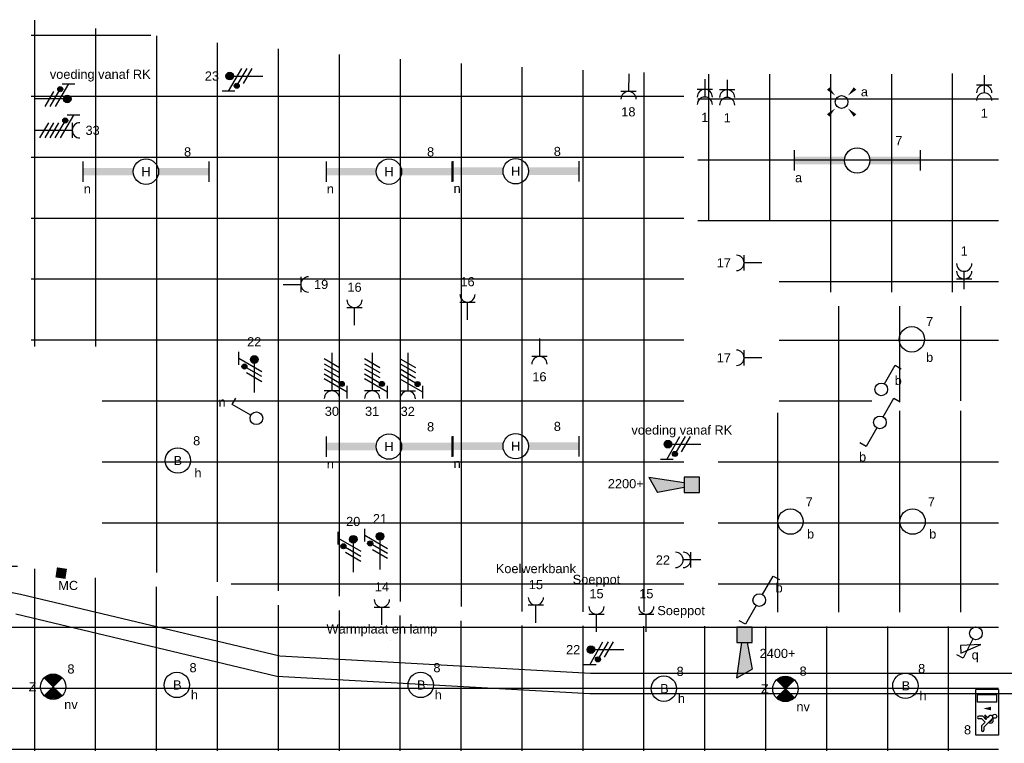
# Model space of a CAD drawing. Extents: x -156717 to 425753, y -51191 to 363295.
# Tile 451 of 502: x 298085 to 307780, y 114721 to 121844. Entities that reach past the tile are written whole.
import ezdxf
from ezdxf.enums import TextEntityAlignment as Align

# ---------------------------------------------------------------- set-up
doc = ezdxf.new("R2010")
doc.units = 0
doc.header["$LTSCALE"] = 50
doc.linetypes.add('AUSGEZOGEN', pattern=[0])
doc.linetypes.add('E_GOOT2', pattern=[2000, 1000, 1000])
doc.layers.get('0').update_dxf_attribs({"linetype": 'CONTINUOUS'})
for name, color, linetype in [('45 Plafond 2D arcering', 7, 'CONTINUOUS'), ('EL6131--_KG', 2, 'CONTINUOUS'), ('EL6221--', 3, 'CONTINUOUS'), ('EL6222--', 3, 'CONTINUOUS'), ('EL6311--', 3, 'CONTINUOUS'), ('EL6350--', 3, 'CONTINUOUS'), ('EL6511--', 3, 'CONTINUOUS'), ('EL6521--', 3, 'CONTINUOUS'), ('EL6522--', 3, 'CONTINUOUS'), ('EM6131--', 1, 'CONTINUOUS')]:
    doc.layers.add(name, color=color, linetype=linetype)
doc.styles.add('BURO-018', font='ARIAL.TTF', dxfattribs={"height": 63})

# ---------------------------------------------------------------- blocks, each defined once
blk = doc.blocks.new('1115B61240')
at = {"color": 0}
for p, q in [((-12.4, 2), (-12.4, -2)), ((12.4, 2), (12.4, -2))]:
    blk.add_line(p, q, dxfattribs=at)
at = {"color": 0, "linetype": 'Continuous'}
blk.add_circle((0, 0), 2.5, dxfattribs=at)
at = {"color": 0}
for points in [[(-2.5, 0.75), (-12.4, 0.75), (-2.5, -0.75), (-12.4, -0.75)], [(2.5, 0.75), (12.4, 0.75), (2.5, -0.75), (12.4, -0.75)]]:
    blk.add_solid(points, dxfattribs=at)
at = {"color": 0, "linetype": 'Continuous', "style": 'BURO-018'}
for tag, p in [('E_GKAST', (0, 8)), ('E_GROEP', (0, 5)), ('E_SGROEP', (4.5, 5)), ('E_ARMCODE', (0, 0)), ('E_SLET', (4.5, -3))]:
    blk.add_attdef(tag, text='', height=1.8, dxfattribs=at).set_placement(p, align=Align.MIDDLE)
blk = doc.blocks.new('1115B3')
at = {"color": 0, "linetype": 'Continuous'}
blk.add_circle((0, 3.5), 2.5, dxfattribs=at)
at = {"color": 0, "linetype": 'Continuous', "style": 'BURO-018'}
for tag, p in [('E_GKAST', (0, 11.5)), ('E_GROEP', (0, 8.5)), ('E_SGROEP', (4.5, 8.5)), ('E_ARMCODE', (0, 3.5)), ('E_SLET', (4.5, 2.5))]:
    blk.add_attdef(tag, text='', height=1.8, dxfattribs=at).set_placement(p, align=Align.MIDDLE)
blk = doc.blocks.new('1115C2J')
at = {"color": 0, "linetype": 'Continuous'}
for p, q in [((-4.5, 5.5), (4.5, 5.5)), ((-4.5, 1), (-4.5, 5.5)), ((-2.68, 4.35), (-3.52, 4.35)), ((-1.94, 3.61), (-2.68, 4.35)), ((-1.24, 4.31), (-1.94, 3.61)), ((-1.37, 3.5), (-0.76, 4.11)), ((-1.24, 4.31), (-1.24, 4.91)), ((-0.76, 4.11), (-0.76, 4.91)), ((2, 5.15), (3.5, 5.15)), ((2, 1.35), (2, 5.15)), ((3.5, 5.15), (3.5, 1.35)), ((4.5, 1), (4.5, 5.5)), ((-2.88, 3.87), (-3.52, 3.87)), ((-1.27, 2.26), (-2.88, 3.87)), ((-1.94, 2.93), (-2.04, 2.83)), ((-2.04, 2.83), (-2.04, 2.34)), ((-0.99, 2.14), (-1.84, 2.14)), ((-1.71, 2.7), (-1.72, 2.7)), ((-1.72, 2.7), (-1.72, 2.46)), ((-1.47, 2.46), (-1.72, 2.46)), ((-1.23, 3.35), (-1.37, 3.5)), ((-0.87, 3.71), (-1.23, 3.35)), ((-0.65, 3.49), (-1.01, 3.13)), ((-0.71, 2.83), (-1.01, 3.13)), ((4.5, 1), (-4.5, 1)), ((2, 1.35), (3.5, 1.35))]:
    blk.add_line(p, q, dxfattribs=at)
blk.add_lwpolyline([(0.75, 4, 0, 0.7, 0), (0.75, 2.5, 0.7, 0.7, 0)], format="xyseb", dxfattribs=at)
blk.add_circle((-0.76, 1.75), 0.4, dxfattribs=at)
for centre, radius, start, end in [((-3.52, 4.11), 0.24, 90, 270), ((-1, 4.91), 0.24, 0, 180), ((-1.84, 2.34), 0.2, 180, 270), ((-0.99, 2.54), 0.4, 225, 45), ((-0.76, 3.6), 0.16, 315, 135)]:
    blk.add_arc(centre, radius, start, end, dxfattribs=at)
at = {"color": 0, "linetype": 'Continuous', "style": 'BURO-018'}
for tag, p in [('E_GKAST', (0, 15.17)), ('E_GROEP', (0, 12.17)), ('E_SGROEP', (4.5, 12.17)), ('E_ARMCODE', (0, 8))]:
    blk.add_attdef(tag, text='', height=1.8, dxfattribs=at).set_placement(p, align=Align.MIDDLE)
blk = doc.blocks.new('E00028')
at = {"color": 0, "linetype": 'Continuous'}
for p, q in [((1.5, 11), (-1.5, 9.27)), ((1.5, 11), (0.5, 4)), ((-0.5, 4), (-1.5, 9.27)), ((-1.5, 4), (-1.5, 1)), ((1.5, 4), (-1.5, 4)), ((1.5, 1), (1.5, 4)), ((-1.5, 1), (1.5, 1))]:
    blk.add_line(p, q, dxfattribs=at)
for points in [[(-1.5, 9.27), (1.5, 11), (-0.5, 4), (0.5, 4)], [(-1.5, 4), (1.5, 4), (-1.5, 1), (1.5, 1)]]:
    blk.add_solid(points, dxfattribs=at)
at = {"color": 0, "linetype": 'Continuous', "style": 'BURO-018'}
blk.add_attdef('E_TEXT1', text='', height=1.8, dxfattribs=at).set_placement((0, 13.5), align=Align.MIDDLE)
at = {"color": 0, "linetype": 'Continuous', "style": 'BURO-018', "flags": 1}
blk.add_attdef('E_MATCODE', (0, 0), '', height=1.8, dxfattribs=at)
blk = doc.blocks.new('E00046')
at = {"color": 0, "linetype": 'Continuous'}
blk.add_solid([(-1, 1), (1, 1), (-1, 3), (1, 3)], dxfattribs=at)
at = {"color": 0, "linetype": 'Continuous', "style": 'BURO-018'}
blk.add_attdef('E_TEXT1', text='', height=1.8, dxfattribs=at).set_placement((0, 5.5), align=Align.MIDDLE)
at = {"color": 0, "linetype": 'Continuous', "style": 'BURO-018', "flags": 1}
blk.add_attdef('E_MATCODE', text='', height=1.8, dxfattribs=at).set_placement((0, 0), align=Align.MIDDLE)
blk = doc.blocks.new('E00078')
at = {"color": 0, "linetype": 'Continuous'}
for p, q in [((-3, 6.48), (-3, 8.98)), ((-3, 7.73), (1.5, 5.13)), ((1.5, 4.13), (-1.5, 5.87)), ((0, 7.5), (0, 1)), ((1.5, 3.13), (-1.5, 4.87))]:
    blk.add_line(p, q, dxfattribs=at)
at = {"color": 0, "const_width": 0.75}
blk.add_lwpolyline([(-0.38, 7.5, 1), (0.38, 7.5, 1)], format="xyb", close=True, dxfattribs=at)
at = {"color": 0, "linetype": 'Continuous', "const_width": 0.5}
blk.add_lwpolyline([(-2.18, 6.12, 1), (-1.68, 6.12, 1)], format="xyb", close=True, dxfattribs=at)
at = {"color": 0, "linetype": 'Continuous'}
for centre, radius in [((0, 7.5), 0.75), ((-1.93, 6.12), 0.5)]:
    blk.add_circle(centre, radius, dxfattribs=at)
at = {"color": 0, "linetype": 'Continuous', "style": 'BURO-018'}
for tag, p in [('E_GKAST', (0, 14)), ('E_GROEP', (0, 11)), ('E_SGROEP', (4.5, 11))]:
    blk.add_attdef(tag, text='', height=1.8, dxfattribs=at).set_placement(p, align=Align.MIDDLE)
at = {"color": 0, "linetype": 'Continuous', "style": 'BURO-018', "flags": 1}
for tag, p in [('E_VERMCODE', (13, 11)), ('E_MATCODE', (0, 0))]:
    blk.add_attdef(tag, text='', height=1.8, dxfattribs=at).set_placement(p, align=Align.MIDDLE)
blk = doc.blocks.new('111304')
at = {"color": 0, "linetype": 'Continuous'}
for p, q in [((-1.5, 4.5), (1.5, 4.5)), ((0, 1), (0, 4.5))]:
    blk.add_line(p, q, dxfattribs=at)
blk.add_arc((0, 6), 1.5, 180, 0, dxfattribs=at)
at = {"color": 0, "linetype": 'Continuous', "style": 'BURO-018'}
for tag, p in [('E_GKAST', (0, 11.5)), ('E_GROEP', (0, 8.5)), ('E_SGROEP', (4.5, 8.5))]:
    blk.add_attdef(tag, text='', height=1.8, dxfattribs=at).set_placement(p, align=Align.MIDDLE)
at = {"color": 0, "linetype": 'Continuous', "style": 'BURO-018', "flags": 1}
for tag, p in [('E_VERMCODE', (13, 8.5)), ('E_MATCODE', (0, 0))]:
    blk.add_attdef(tag, text='', height=1.8, dxfattribs=at).set_placement(p, align=Align.MIDDLE)
blk = doc.blocks.new('111304D')
at = {"color": 0, "linetype": 'Continuous'}
for p, q in [((-3, 9.98), (-3, 7.48)), ((-3, 8.73), (1.5, 6.13)), ((-1.5, 8.5), (1.5, 8.5)), ((0, 1), (0, 8.5)), ((1.5, 5.13), (-1.5, 6.87)), ((1.5, 4.13), (-1.5, 5.87)), ((1.5, 3.13), (-1.5, 4.87)), ((1.5, 2.13), (-1.5, 3.87))]:
    blk.add_line(p, q, dxfattribs=at)
at = {"color": 0, "linetype": 'Continuous', "const_width": 0.5}
blk.add_lwpolyline([(-1.68, 7.12, 1), (-2.18, 7.12, 1)], format="xyb", close=True, dxfattribs=at)
at = {"color": 0, "linetype": 'Continuous'}
blk.add_circle((-1.93, 7.12), 0.5, dxfattribs=at)
blk.add_arc((0, 10), 1.5, 180, 0, dxfattribs=at)
at = {"color": 0, "linetype": 'Continuous', "style": 'BURO-018'}
for tag, p in [('E_GKAST', (0, 15.5)), ('E_GROEP', (0, 12.5)), ('E_SGROEP', (4.5, 12.5))]:
    blk.add_attdef(tag, text='', height=1.8, dxfattribs=at).set_placement(p, align=Align.MIDDLE)
at = {"color": 0, "linetype": 'Continuous', "style": 'BURO-018', "flags": 1}
for tag, p in [('E_VERMCODE', (13, 12.5)), ('E_MATCODE', (0, 0))]:
    blk.add_attdef(tag, text='', height=1.8, dxfattribs=at).set_placement(p, align=Align.MIDDLE)
blk = doc.blocks.new('111304A')
at = {"color": 0, "linetype": 'Continuous'}
for p, q in [((0, 1), (0, 4.5)), ((-1.5, 3), (1.5, 3))]:
    blk.add_line(p, q, dxfattribs=at)
for centre in [(0, 6), (0, 4.5)]:
    blk.add_arc(centre, 1.5, 180, 0, dxfattribs=at)
at = {"color": 0, "linetype": 'Continuous', "style": 'BURO-018'}
for tag, p in [('E_GKAST', (0, 11.5)), ('E_GROEP', (0, 8.5)), ('E_SGROEP', (4.5, 8.5))]:
    blk.add_attdef(tag, text='', height=1.8, dxfattribs=at).set_placement(p, align=Align.MIDDLE)
at = {"color": 0, "linetype": 'Continuous', "style": 'BURO-018', "flags": 1}
for tag, p in [('E_VERMCODE', (13, 8.5)), ('E_MATCODE', (0, 0))]:
    blk.add_attdef(tag, text='', height=1.8, dxfattribs=at).set_placement(p, align=Align.MIDDLE)
blk = doc.blocks.new('E00411')
at = {"color": 0, "linetype": 'Continuous'}
blk.add_circle((0, 0), 1.25, dxfattribs=at)
for points in [[(-2.89, 2.4), (-2.4, 2.89), (-1.24, 1.24)], [(2.4, 2.89), (2.89, 2.4), (1.24, 1.24)], [(-2.4, -2.89), (-2.89, -2.4), (-1.24, -1.24)], [(2.89, -2.4), (2.4, -2.89), (1.24, -1.24)]]:
    blk.add_solid(points, dxfattribs=at)
at = {"color": 0, "linetype": 'Continuous', "style": 'BURO-018'}
for tag, p in [('E_SLET1', (0, 4.64)), ('E_GROEP', (0, 0)), ('E_GKAST', (0, 0))]:
    blk.add_attdef(tag, text='', height=1.8, dxfattribs=at).set_placement(p, align=Align.MIDDLE)
at = {"color": 0, "linetype": 'Continuous', "style": 'BURO-018', "flags": 1}
for tag in ['E_MATCODE', 'E_SGROEP']:
    blk.add_attdef(tag, text='', height=1.8, dxfattribs=at).set_placement((0, 0), align=Align.MIDDLE)
blk = doc.blocks.new('E00018')
at = {"color": 0, "linetype": 'Continuous'}
for p, q in [((-1.77, -1.77), (1.77, 1.77)), ((1.77, -1.77), (-1.77, 1.77))]:
    blk.add_line(p, q, dxfattribs=at)
at = {"color": 0, "linetype": 'Continuous', "const_width": 2.5}
for points in [[(-0.88, 0.88, -0.198912), (0, 1.25, -0.198912), (0.88, 0.88, -1)], [(-0.88, -0.88, 0.198912), (0, -1.25, 0.198912), (0.88, -0.88, 1)]]:
    blk.add_lwpolyline(points, format="xyb", dxfattribs=at)
blk = doc.blocks.new('1115B3A-NO1')
at = {"color": 0, "linetype": 'Continuous'}
blk.add_circle((0, 0), 2.5, dxfattribs=at)
at = {"color": 0, "zscale": 50}
blk.add_blockref('E00018', (0, 0), dxfattribs=at)
at = {"color": 0, "linetype": 'Continuous', "style": 'BURO-018'}
for tag, p in [('E_GKAST', (0, 8)), ('E_GROEP', (0, 5)), ('E_SGROEP', (4.5, 5)), ('E_ARMCODE', (0, 0)), ('E_SLET', (4.5, -1))]:
    blk.add_attdef(tag, text='', height=1.8, dxfattribs=at).set_placement(p, align=Align.MIDDLE)
blk = doc.blocks.new('1114A1')
at = {"color": 0, "linetype": 'Continuous'}
for p, q in [((0.62, 3.33), (2.74, 7)), ((2.74, 7), (3.95, 6.3))]:
    blk.add_line(p, q, dxfattribs=at)
blk.add_circle((0, 2.25), 1.25, dxfattribs=at)
at = {"color": 0, "linetype": 'Continuous', "style": 'BURO-018'}
for tag, p in [('E_SLET1', (3.36, 9)), ('E_GROEP', (0, 0)), ('E_GKAST', (0, 0))]:
    blk.add_attdef(tag, text='', height=1.8, dxfattribs=at).set_placement(p, align=Align.MIDDLE)
at = {"color": 0, "linetype": 'Continuous', "style": 'BURO-018', "flags": 1}
for tag in ['E_MATCODE', 'E_SGROEP']:
    blk.add_attdef(tag, text='', height=1.8, dxfattribs=at).set_placement((0, 0), align=Align.MIDDLE)
blk = doc.blocks.new('111406')
at = {"color": 0, "linetype": 'Continuous'}
for p, q in [((0.62, 3.33), (2.74, 7)), ((2.74, 7), (3.95, 6.3)), ((-0.62, 1.17), (-2.74, -2.5)), ((-2.74, -2.5), (-3.95, -1.8))]:
    blk.add_line(p, q, dxfattribs=at)
blk.add_circle((0, 2.25), 1.25, dxfattribs=at)
at = {"color": 0, "linetype": 'Continuous', "style": 'BURO-018'}
for tag, p in [('E_SLET1', (3.42, 9)), ('E_GROEP', (0, 0)), ('E_GKAST', (0, 0))]:
    blk.add_attdef(tag, text='', height=1.8, dxfattribs=at).set_placement(p, align=Align.MIDDLE)
at = {"color": 0, "linetype": 'Continuous', "style": 'BURO-018', "flags": 1}
for tag in ['E_MATCODE', 'E_SGROEP']:
    blk.add_attdef(tag, text='', height=1.8, dxfattribs=at).set_placement((0, 0), align=Align.MIDDLE)
blk = doc.blocks.new('111408')
at = {"color": 0, "linetype": 'Continuous'}
for p, q in [((3.15, 6), (-0.85, 4.5)), ((3.15, 4.5), (3.15, 6)), ((-0.85, 4.5), (3.15, 4.5))]:
    blk.add_line(p, q, dxfattribs=at)
blk = doc.blocks.new('1114A1-TH1')
at = {"color": 0, "linetype": 'Continuous'}
for p, q in [((0.62, 3.33), (2.74, 7)), ((2.74, 7), (3.95, 6.3))]:
    blk.add_line(p, q, dxfattribs=at)
blk.add_circle((0, 2.25), 1.25, dxfattribs=at)
at = {"color": 0, "zscale": 50}
blk.add_blockref('111408', (0, 0), dxfattribs=at)
at = {"color": 0, "linetype": 'Continuous', "style": 'BURO-018'}
for tag, p in [('E_SLET1', (3.36, 9)), ('E_GROEP', (0, 0)), ('E_GKAST', (0, 0))]:
    blk.add_attdef(tag, text='', height=1.8, dxfattribs=at).set_placement(p, align=Align.MIDDLE)
at = {"color": 0, "linetype": 'Continuous', "style": 'BURO-018', "flags": 1}
for tag in ['E_MATCODE', 'E_SGROEP']:
    blk.add_attdef(tag, text='', height=1.8, dxfattribs=at).set_placement((0, 0), align=Align.MIDDLE)
blk = doc.blocks.new('ntysd')
at = {"layer": '45 Plafond 2D arcering', "linetype": 'Continuous'}
h = blk.add_hatch(dxfattribs=at)
h.set_pattern_fill('RASTER_600_0002', color=256, style=0, pattern_type=2)
h.set_pattern_definition([(0, (-139766.4, 79091.14), (0, 600), []), (90, (-139766.4, 79091.14), (-600, 0), [])])
h.paths.add_polyline_path([(-142594.2, 78953.6), (-140843.6, 78692.7), (-138493.3, 78491.7), (-136869, 78485.2), (-136869, 83785.9, -0.028232), (-143294.2, 84316.8), (-143294.2, 81101), (-142594.2, 81101)], flags=0)
h = blk.add_hatch(dxfattribs=at)
h.set_pattern_fill('RASTER_600_0002', color=256, style=0, pattern_type=2)
h.set_pattern_definition([(0, (-136128.7, 82665.3), (0, 600), []), (90, (-136128.7, 82665.3), (-600, 0), [])])
h.paths.add_polyline_path([(-135928.7, 82335.3), (-135928.7, 81635.3), (-133768.9, 81635.3), (-133769.2, 83811.3), (-134367.3, 83779.3), (-136729, 83779.3), (-136729, 82335.3)], flags=0)
h = blk.add_hatch(dxfattribs=at)
h.set_pattern_fill('RASTER_600_0002', color=256, style=0, pattern_type=2)
h.set_pattern_definition([(0, (-134248.65, 80290.3), (0, 600), []), (90, (-134248.65, 80290.3), (-600, 0), [])])
h.paths.add_polyline_path([(-135928.7, 80445.3), (-136528.7, 80445.3), (-136528.4, 78485.3), (-133768.4, 78485.3), (-133768.7, 80465.3), (-135014.7, 80465.3), (-135014.7, 80565.3), (-133768.7, 80565.3), (-133768.9, 81495.3), (-135928.7, 81495.3)], flags=0)
h = blk.add_hatch(dxfattribs=at)
h.set_pattern_fill('RASTER_600_0002', color=256, style=0, pattern_type=2)
h.set_pattern_definition([(0, (-133768, 78063.24), (0, 600), []), (90, (-133768, 78063.24), (-600, 0), [])])
h.paths.add_polyline_path([(-146216.5, 79343, -0.720165), (-151626.5, 76696.6), (-151626.5, 74621.8), (-147871.1, 73646), (-144335.7, 72928.6), (-140961.2, 72554.6), (-138051, 72312.5), (-133768, 72250.4), (-133768, 78343.2), (-136648.4, 78345.3), (-138505.2, 78352.7), (-140864.2, 78554.4), (-144564.2, 79105.8)], flags=0)
blk = doc.blocks.new('ERQYYY')
at = {"layer": 'EL6131--_KG', "linetype": 'E_GOOT2'}
for p, q in [((242674.2, 78951, 3000), (246406.3, 78184.6, 3000)), ((246406.3, 78184.6, 3000), (248959.9, 77575.5, 3000)), ((246406.3, 78184.6, 3000), (248959.9, 77575.5, 3000)), ((246361.2, 77989.7, 3000), (248933, 77376.4, 3000)), ((248959.9, 77575.5, 3000), (252019, 77407.5, 3000)), ((248933, 77376.4, 3000), (252015, 77207.5, 3000)), ((252019, 77407.5, 3000), (258924.1, 77407.5, 3000)), ((252015, 77207.5, 3000), (258935.9, 77207.5, 3000))]:
    blk.add_line(p, q, dxfattribs=at)
at = {"layer": 'EL6222--'}
blk.add_line((250051.7, 77728.9), (250051.7, 77728.9), dxfattribs=at)
at = {"layer": 'EL6221--', "color": 1}
ref = blk.add_blockref('111304D', (246492.4, 82749.9), dxfattribs=dict(at, xscale=50, yscale=50, zscale=50, rotation=270))
ref.add_attrib('E_GROEP', '33', dxfattribs={"layer": '0', "color": 1, "linetype": 'Continuous', "height": 90, "style": 'BURO-018'}).set_placement((247117.4, 82749.9), align=Align.MIDDLE)
ref = blk.add_blockref('111304D', (249473.6, 80609.4), dxfattribs=dict(at, xscale=50, yscale=50, zscale=50, rotation=180))
ref.add_attrib('E_GROEP', '30', dxfattribs={"layer": '0', "color": 1, "linetype": 'Continuous', "height": 90, "style": 'BURO-018'}).set_placement((249473.6, 79984.4), align=Align.MIDDLE)
ref = blk.add_blockref('111304D', (249870, 80609.4), dxfattribs=dict(at, xscale=50, yscale=50, zscale=50, rotation=180))
ref.add_attrib('E_GROEP', '31', dxfattribs={"layer": '0', "color": 1, "linetype": 'Continuous', "height": 90, "style": 'BURO-018'}).set_placement((249870, 79984.4), align=Align.MIDDLE)
ref = blk.add_blockref('111304D', (250220.6, 80608.3), dxfattribs=dict(at, xscale=50, yscale=50, zscale=50, rotation=180))
ref.add_attrib('E_GROEP', '32', dxfattribs={"layer": '0', "color": 1, "linetype": 'Continuous', "height": 90, "style": 'BURO-018'}).set_placement((250220.6, 79983.3), align=Align.MIDDLE)
at = {"layer": 'EL6222--', "color": 1}
ref = blk.add_blockref('E00078', (246492.4, 83058.7), dxfattribs=dict(at, xscale=50, yscale=50, zscale=50, rotation=270))
ref.add_attrib('E_GROEP', 'voeding vanaf RK', dxfattribs={"layer": '0', "color": 1, "linetype": 'Continuous', "height": 90, "style": 'BURO-018'}).set_placement((247192.4, 83290.6), align=Align.MIDDLE)
ref = blk.add_blockref('E00078', (248842.4, 83284.4), dxfattribs=dict(at, xscale=50.00000000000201, yscale=50, zscale=50, rotation=90.00008337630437))
ref.add_attrib('E_GROEP', '23', dxfattribs={"layer": '0', "color": 1, "linetype": 'Continuous', "height": 90, "style": 'BURO-018'}).set_placement((248292.4, 83284.4), align=Align.MIDDLE)
ref = blk.add_blockref('111304', (252398.2, 83357), dxfattribs=dict(at, xscale=49.99999999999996, yscale=49.99999999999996, zscale=49.99999999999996, rotation=179.2970147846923))
ref.add_attrib('E_GROEP', '18', dxfattribs={"layer": '0', "color": 1, "linetype": 'Continuous', "height": 90, "style": 'BURO-018'}).set_placement((252393, 82932), align=Align.MIDDLE)
ref = blk.add_blockref('111304A', (255897.5, 83343.8), dxfattribs=dict(at, xscale=50, yscale=50, zscale=50, rotation=180))
ref.add_attrib('E_GROEP', '1', dxfattribs={"layer": '0', "color": 1, "linetype": 'Continuous', "height": 90, "style": 'BURO-018'}).set_placement((255897.7, 82918.8), align=Align.MIDDLE)
ref = blk.add_blockref('111304A', (253145.7, 83302.9), dxfattribs=dict(at, xscale=50, yscale=50, zscale=50, rotation=180))
ref.add_attrib('E_GROEP', '1', dxfattribs={"layer": '0', "color": 1, "linetype": 'Continuous', "height": 90, "style": 'BURO-018'}).set_placement((253145.8, 82877.9), align=Align.MIDDLE)
ref = blk.add_blockref('111304A', (253365.9, 83298.5), dxfattribs=dict(at, xscale=50, yscale=50, zscale=50, rotation=180))
ref.add_attrib('E_GROEP', '1', dxfattribs={"layer": '0', "color": 1, "linetype": 'Continuous', "height": 90, "style": 'BURO-018'}).set_placement((253366, 82873.5), align=Align.MIDDLE)
ref = blk.add_blockref('111304A', (255700.3, 81137.4), dxfattribs=dict(at, xscale=50, yscale=50, zscale=50, rotation=8.337630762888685e-05))
ref.add_attrib('E_GROEP', '1', dxfattribs={"layer": '0', "color": 1, "linetype": 'Continuous', "height": 90, "style": 'BURO-018'}).set_placement((255700.3, 81562.4), align=Align.MIDDLE)
ref = blk.add_blockref('111304', (253757.8, 81445.2), dxfattribs=dict(at, xscale=50.00000000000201, yscale=50, zscale=50, rotation=89.99991662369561))
ref.add_attrib('E_GROEP', '17', dxfattribs={"layer": '0', "color": 1, "linetype": 'Continuous', "height": 90, "style": 'BURO-018'}).set_placement((253332.8, 81445.2), align=Align.MIDDLE)
ref = blk.add_blockref('111304', (248942.4, 81232.9), dxfattribs=dict(at, xscale=50, yscale=50, zscale=50, rotation=270))
ref.add_attrib('E_GROEP', '19', dxfattribs={"layer": '0', "color": 1, "linetype": 'Continuous', "height": 90, "style": 'BURO-018'}).set_placement((249367.4, 81232.9), align=Align.MIDDLE)
ref = blk.add_blockref('111304', (249696.4, 80780.8), dxfattribs=dict(at, xscale=50, yscale=50, zscale=50))
ref.add_attrib('E_GROEP', '16', dxfattribs={"layer": '0', "color": 1, "linetype": 'Continuous', "height": 90, "style": 'BURO-018'}).set_placement((249696.4, 81205.8), align=Align.MIDDLE)
ref = blk.add_blockref('111304', (250809.1, 80835), dxfattribs=dict(at, xscale=50, yscale=50, zscale=50))
ref.add_attrib('E_GROEP', '16', dxfattribs={"layer": '0', "color": 1, "linetype": 'Continuous', "height": 90, "style": 'BURO-018'}).set_placement((250809.1, 81260), align=Align.MIDDLE)
ref = blk.add_blockref('E00078', (248708.5, 80119), dxfattribs=dict(at, xscale=50, yscale=50, zscale=50))
ref.add_attrib('E_GROEP', '22', dxfattribs={"layer": '0', "color": 1, "linetype": 'Continuous', "height": 90, "style": 'BURO-018'}).set_placement((248708.5, 80669), align=Align.MIDDLE)
ref = blk.add_blockref('111304', (251517.2, 80749.2), dxfattribs=dict(at, xscale=50, yscale=50, zscale=50, rotation=180))
ref.add_attrib('E_GROEP', '16', dxfattribs={"layer": '0', "color": 1, "linetype": 'Continuous', "height": 90, "style": 'BURO-018'}).set_placement((251517.2, 80324.2), align=Align.MIDDLE)
ref = blk.add_blockref('111304', (253757.8, 80510.8), dxfattribs=dict(at, xscale=50, yscale=50, zscale=50, rotation=90))
ref.add_attrib('E_GROEP', '17', dxfattribs={"layer": '0', "color": 1, "linetype": 'Continuous', "height": 90, "style": 'BURO-018'}).set_placement((253332.8, 80510.8), align=Align.MIDDLE)
ref = blk.add_blockref('E00078', (253157.9, 79660.7), dxfattribs=dict(at, xscale=50.0000000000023, yscale=50, zscale=50, rotation=90.00808637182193))
ref.add_attrib('E_GROEP', 'voeding vanaf RK', dxfattribs={"layer": '0', "color": 1, "linetype": 'Continuous', "height": 90, "style": 'BURO-018'}).set_placement((252919.2, 79788.6), align=Align.MIDDLE)
ref = blk.add_blockref('E00078', (249683.8, 78349.9), dxfattribs=dict(at, xscale=50, yscale=50, zscale=50))
ref.add_attrib('E_GROEP', '20', dxfattribs={"layer": '0', "color": 1, "linetype": 'Continuous', "height": 90, "style": 'BURO-018'}).set_placement((249683.8, 78899.9), align=Align.MIDDLE)
ref = blk.add_blockref('E00078', (249947.1, 78377.3), dxfattribs=dict(at, xscale=50, yscale=50, zscale=50))
ref.add_attrib('E_GROEP', '21', dxfattribs={"layer": '0', "color": 1, "linetype": 'Continuous', "height": 90, "style": 'BURO-018'}).set_placement((249947.1, 78927.3), align=Align.MIDDLE)
at = {"layer": 'EL6222--', "linetype": 'AUSGEZOGEN'}
ref = blk.add_blockref('111304A', (253158, 78521.6), dxfattribs=dict(at, xscale=49.99999999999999, yscale=49.99999999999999, zscale=49.99999999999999, rotation=90.00800300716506))
ref.add_attrib('E_GROEP', '22', dxfattribs={"layer": '0', "color": 1, "linetype": 'Continuous', "height": 90, "style": 'BURO-018'}).set_placement((252733, 78521.5), align=Align.MIDDLE)
at = {"layer": 'EL6222--'}
ref = blk.add_blockref('111304', (251482.5, 77852.6), dxfattribs=dict(at, xscale=50, yscale=50, zscale=50))
ref.add_attrib('E_GROEP', '15', dxfattribs={"layer": '0', "color": 1, "linetype": 'Continuous', "height": 90, "style": 'BURO-018'}).set_placement((251482.5, 78277.6), align=Align.MIDDLE)
ref.add_attrib('E_MATCODE', 'Koelwerkbank', dxfattribs={"layer": '0', "color": 1, "linetype": 'Continuous', "height": 90, "style": 'BURO-018'}).set_placement((251482.5, 78437.5), align=Align.MIDDLE)
ref = blk.add_blockref('111304', (252079.1, 77762.7), dxfattribs=dict(at, xscale=50, yscale=50, zscale=50))
ref.add_attrib('E_GROEP', '15', dxfattribs={"layer": '0', "color": 1, "linetype": 'Continuous', "height": 90, "style": 'BURO-018'}).set_placement((252079.1, 78187.7), align=Align.MIDDLE)
ref.add_attrib('E_MATCODE', 'Soeppot', dxfattribs={"layer": '0', "color": 1, "linetype": 'Continuous', "height": 90, "style": 'BURO-018'}).set_placement((252079.1, 78316.6), align=Align.MIDDLE)
ref = blk.add_blockref('111304', (249965.8, 77830.6), dxfattribs=dict(at, xscale=50, yscale=50, zscale=50))
ref.add_attrib('E_GROEP', '14', dxfattribs={"layer": '0', "color": 1, "linetype": 'Continuous', "height": 90, "style": 'BURO-018'}).set_placement((249965.8, 78255.6), align=Align.MIDDLE)
ref.add_attrib('E_MATCODE', 'Warmplaat en lamp', dxfattribs={"layer": '0', "color": 1, "linetype": 'Continuous', "height": 90, "style": 'BURO-018'}).set_placement((249965.8, 77830.6), align=Align.MIDDLE)
ref = blk.add_blockref('111304', (252569.7, 77762.9), dxfattribs=dict(at, xscale=50, yscale=50, zscale=50))
ref.add_attrib('E_GROEP', '15', dxfattribs={"layer": '0', "color": 1, "linetype": 'Continuous', "height": 90, "style": 'BURO-018'}).set_placement((252569.7, 78187.9), align=Align.MIDDLE)
ref.add_attrib('E_MATCODE', 'Soeppot', dxfattribs={"layer": '0', "color": 1, "linetype": 'Continuous', "height": 90, "style": 'BURO-018'}).set_placement((252912.2, 78009.8), align=Align.MIDDLE)
at = {"layer": 'EL6222--', "color": 1}
ref = blk.add_blockref('E00078', (252399.4, 77638.8), dxfattribs=dict(at, xscale=50, yscale=50, zscale=50, rotation=90))
ref.add_attrib('E_GROEP', '22', dxfattribs={"layer": '0', "color": 1, "linetype": 'Continuous', "height": 90, "style": 'BURO-018'}).set_placement((251849.4, 77638.8), align=Align.MIDDLE)
at = {"layer": 'EL6311--', "color": 1}
ref = blk.add_blockref('E00411', (254492.4, 83028.8), dxfattribs=dict(at, xscale=50, yscale=50, zscale=50))
ref.add_attrib('E_SLET1', 'a', dxfattribs={"layer": '0', "color": 1, "linetype": 'Continuous', "height": 90, "style": 'BURO-018'}).set_placement((254717.4, 83128.8), align=Align.MIDDLE)
ref = blk.add_blockref('1115B61240', (254646.4, 82453), dxfattribs=dict(at, xscale=50, yscale=50, zscale=50))
ref.add_attrib('E_SLET', 'a', dxfattribs={"layer": '0', "color": 1, "linetype": 'Continuous', "height": 90, "style": 'BURO-018'}).set_placement((254069.3, 82283.5), align=Align.MIDDLE)
ref.add_attrib('E_GROEP', '7', dxfattribs={"layer": '0', "color": 1, "linetype": 'Continuous', "height": 90, "style": 'BURO-018'}).set_placement((255056.4, 82648), align=Align.MIDDLE)
at = {"layer": 'EL6311--'}
ref = blk.add_blockref('1115B61240', (247642.5, 82343.1), dxfattribs=dict(at, xscale=50, yscale=50, zscale=50))
ref.add_attrib('E_ARMCODE', 'H', dxfattribs={"layer": '0', "color": 1, "linetype": 'Continuous', "height": 90, "style": 'BURO-018'}).set_placement((247642.5, 82343.1), align=Align.MIDDLE)
ref.add_attrib('E_SLET', 'n', dxfattribs={"layer": '0', "color": 1, "linetype": 'Continuous', "height": 90, "style": 'BURO-018'}).set_placement((247065.5, 82173.6), align=Align.MIDDLE)
ref.add_attrib('E_GROEP', '8', dxfattribs={"layer": '0', "color": 1, "linetype": 'Continuous', "height": 90, "style": 'BURO-018'}).set_placement((248052.5, 82538.1), align=Align.MIDDLE)
ref = blk.add_blockref('1115B61240', (250035.6, 82343.1), dxfattribs=dict(at, xscale=50, yscale=50, zscale=50))
ref.add_attrib('E_ARMCODE', 'H', dxfattribs={"layer": '0', "color": 1, "linetype": 'Continuous', "height": 90, "style": 'BURO-018'}).set_placement((250035.6, 82343.1), align=Align.MIDDLE)
ref.add_attrib('E_SLET', 'n', dxfattribs={"layer": '0', "color": 1, "linetype": 'Continuous', "height": 90, "style": 'BURO-018'}).set_placement((249458.5, 82173.6), align=Align.MIDDLE)
ref.add_attrib('E_GROEP', '8', dxfattribs={"layer": '0', "color": 1, "linetype": 'Continuous', "height": 90, "style": 'BURO-018'}).set_placement((250445.6, 82538.1), align=Align.MIDDLE)
ref = blk.add_blockref('1115B61240', (251283.7, 82347), dxfattribs=dict(at, xscale=50, yscale=50, zscale=50))
ref.add_attrib('E_ARMCODE', 'H', dxfattribs={"layer": '0', "color": 1, "linetype": 'Continuous', "height": 90, "style": 'BURO-018'}).set_placement((251283.7, 82347), align=Align.MIDDLE)
ref.add_attrib('E_SLET', 'n', dxfattribs={"layer": '0', "color": 1, "linetype": 'Continuous', "height": 90, "style": 'BURO-018'}).set_placement((250706.7, 82177.5), align=Align.MIDDLE)
ref.add_attrib('E_GROEP', '8', dxfattribs={"layer": '0', "color": 1, "linetype": 'Continuous', "height": 90, "style": 'BURO-018'}).set_placement((251693.7, 82542), align=Align.MIDDLE)
ref = blk.add_blockref('1115B3', (255184.9, 80517.5), dxfattribs=dict(at, xscale=50, yscale=50, zscale=50))
ref.add_attrib('E_SLET', 'b', dxfattribs={"layer": '0', "color": 1, "linetype": 'Continuous', "height": 90, "style": 'BURO-018'}).set_placement((255359.9, 80517.5), align=Align.MIDDLE)
ref.add_attrib('E_GROEP', '7', dxfattribs={"layer": '0', "color": 1, "linetype": 'Continuous', "height": 90, "style": 'BURO-018'}).set_placement((255359.9, 80867.5), align=Align.MIDDLE)
at = {"layer": 'EL6311--', "linetype": 'AUSGEZOGEN'}
ref = blk.add_blockref('1114A1', (254882.6, 80087.4), dxfattribs=dict(at, xscale=50, yscale=50, zscale=50, rotation=8.337630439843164e-05))
ref.add_attrib('E_SLET1', 'b', dxfattribs={"layer": '0', "color": 1, "linetype": 'Continuous', "height": 90, "style": 'BURO-018'}).set_placement((255050.4, 80289.5), align=Align.MIDDLE)
ref = blk.add_blockref('1114A1', (248842.4, 79915.3), dxfattribs=dict(at, xscale=50, yscale=50, zscale=50, rotation=90))
ref.add_attrib('E_SLET1', 'n', dxfattribs={"layer": '0', "color": 1, "linetype": 'Continuous', "height": 90, "style": 'BURO-018'}).set_placement((248392.4, 80075.6), align=Align.MIDDLE)
ref = blk.add_blockref('111406', (254870.5, 79987.4), dxfattribs=dict(at, xscale=50, yscale=50, zscale=50, rotation=180.0000833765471))
ref.add_attrib('E_SLET1', 'b', dxfattribs={"layer": '0', "color": 1, "linetype": 'Continuous', "height": 90, "style": 'BURO-018'}).set_placement((254699.7, 79537.4), align=Align.MIDDLE)
at = {"layer": 'EL6311--'}
ref = blk.add_blockref('1115B61240', (251283.7, 79640.7), dxfattribs=dict(at, xscale=50, yscale=50, zscale=50))
ref.add_attrib('E_ARMCODE', 'H', dxfattribs={"layer": '0', "color": 1, "linetype": 'Continuous', "height": 90, "style": 'BURO-018'}).set_placement((251283.7, 79640.7), align=Align.MIDDLE)
ref.add_attrib('E_SLET', 'n', dxfattribs={"layer": '0', "color": 1, "linetype": 'Continuous', "height": 90, "style": 'BURO-018'}).set_placement((250706.7, 79471.2), align=Align.MIDDLE)
ref.add_attrib('E_GROEP', '8', dxfattribs={"layer": '0', "color": 1, "linetype": 'Continuous', "height": 90, "style": 'BURO-018'}).set_placement((251693.7, 79835.7), align=Align.MIDDLE)
ref = blk.add_blockref('1115B61240', (250035.6, 79636.9), dxfattribs=dict(at, xscale=50, yscale=50, zscale=50))
ref.add_attrib('E_ARMCODE', 'H', dxfattribs={"layer": '0', "color": 1, "linetype": 'Continuous', "height": 90, "style": 'BURO-018'}).set_placement((250035.6, 79636.9), align=Align.MIDDLE)
ref.add_attrib('E_SLET', 'n', dxfattribs={"layer": '0', "color": 1, "linetype": 'Continuous', "height": 90, "style": 'BURO-018'}).set_placement((249458.5, 79467.4), align=Align.MIDDLE)
ref.add_attrib('E_GROEP', '8', dxfattribs={"layer": '0', "color": 1, "linetype": 'Continuous', "height": 90, "style": 'BURO-018'}).set_placement((250445.6, 79831.9), align=Align.MIDDLE)
ref = blk.add_blockref('1115B3', (247957, 79674.5), dxfattribs=dict(at, xscale=50, yscale=50, zscale=50, rotation=180))
ref.add_attrib('E_ARMCODE', 'B', dxfattribs={"layer": '0', "color": 1, "linetype": 'Continuous', "height": 90, "style": 'BURO-018'}).set_placement((247957, 79499.5), align=Align.MIDDLE)
ref.add_attrib('E_SLET', 'h', dxfattribs={"layer": '0', "color": 1, "linetype": 'Continuous', "height": 90, "style": 'BURO-018'}).set_placement((248154.9, 79380), align=Align.MIDDLE)
ref.add_attrib('E_GROEP', '8', dxfattribs={"layer": '0', "color": 1, "linetype": 'Continuous', "height": 90, "style": 'BURO-018'}).set_placement((248142, 79694.5), align=Align.MIDDLE)
ref = blk.add_blockref('1115B3', (253989.1, 79073.1), dxfattribs=dict(at, xscale=50, yscale=50, zscale=50, rotation=180))
ref.add_attrib('E_SLET', 'b', dxfattribs={"layer": '0', "color": 1, "linetype": 'Continuous', "height": 90, "style": 'BURO-018'}).set_placement((254187, 78778.6), align=Align.MIDDLE)
ref.add_attrib('E_GROEP', '7', dxfattribs={"layer": '0', "color": 1, "linetype": 'Continuous', "height": 90, "style": 'BURO-018'}).set_placement((254174.1, 79093.1), align=Align.MIDDLE)
ref = blk.add_blockref('1115B3', (255192.2, 79073.1), dxfattribs=dict(at, xscale=50, yscale=50, zscale=50, rotation=180))
ref.add_attrib('E_SLET', 'b', dxfattribs={"layer": '0', "color": 1, "linetype": 'Continuous', "height": 90, "style": 'BURO-018'}).set_placement((255390.1, 78778.6), align=Align.MIDDLE)
ref.add_attrib('E_GROEP', '7', dxfattribs={"layer": '0', "color": 1, "linetype": 'Continuous', "height": 90, "style": 'BURO-018'}).set_placement((255377.2, 79093.1), align=Align.MIDDLE)
at = {"layer": 'EL6311--', "linetype": 'AUSGEZOGEN'}
ref = blk.add_blockref('111406', (253682.5, 78237.7), dxfattribs=dict(at, xscale=49.99999999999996, yscale=49.99999999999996, zscale=49.99999999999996, rotation=180.0000833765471))
ref.add_attrib('E_SLET1', 'b', dxfattribs={"layer": '0', "color": 1, "linetype": 'Continuous', "height": 90, "style": 'BURO-018'}).set_placement((253878, 78248.6), align=Align.MIDDLE)
at = {"layer": 'EL6311--'}
ref = blk.add_blockref('1114A1-TH1', (255810.2, 77910.9), dxfattribs=dict(at, xscale=49.99999999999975, yscale=49.99999999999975, zscale=49.99999999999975, rotation=182.4884463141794))
ref.add_attrib('E_SLET1', 'q', dxfattribs={"layer": '0', "color": 1, "linetype": 'Continuous', "height": 90, "style": 'BURO-018'}).set_placement((255808, 77572.9), align=Align.MIDDLE)
ref = blk.add_blockref('1115B3', (247771.6, 77290.3), dxfattribs=dict(at, xscale=50, yscale=50, zscale=50, rotation=270))
ref.add_attrib('E_ARMCODE', 'B', dxfattribs={"layer": '0', "color": 1, "linetype": 'Continuous', "height": 90, "style": 'BURO-018'}).set_placement((247951.6, 77290.3), align=Align.MIDDLE)
ref.add_attrib('E_SLET', 'h', dxfattribs={"layer": '0', "color": 1, "linetype": 'Continuous', "height": 90, "style": 'BURO-018'}).set_placement((248119.5, 77195.9), align=Align.MIDDLE)
ref.add_attrib('E_GROEP', '8', dxfattribs={"layer": '0', "color": 1, "linetype": 'Continuous', "height": 90, "style": 'BURO-018'}).set_placement((248106.6, 77460.3), align=Align.MIDDLE)
ref = blk.add_blockref('1115B3', (250173.1, 77290.3), dxfattribs=dict(at, xscale=50, yscale=50, zscale=50, rotation=270))
ref.add_attrib('E_ARMCODE', 'B', dxfattribs={"layer": '0', "color": 1, "linetype": 'Continuous', "height": 90, "style": 'BURO-018'}).set_placement((250353.1, 77290.3), align=Align.MIDDLE)
ref.add_attrib('E_SLET', 'h', dxfattribs={"layer": '0', "color": 1, "linetype": 'Continuous', "height": 90, "style": 'BURO-018'}).set_placement((250521, 77195.9), align=Align.MIDDLE)
ref.add_attrib('E_GROEP', '8', dxfattribs={"layer": '0', "color": 1, "linetype": 'Continuous', "height": 90, "style": 'BURO-018'}).set_placement((250508.1, 77460.3), align=Align.MIDDLE)
ref = blk.add_blockref('1115B3', (252567.7, 77253.9), dxfattribs=dict(at, xscale=50, yscale=50, zscale=50, rotation=270))
ref.add_attrib('E_ARMCODE', 'B', dxfattribs={"layer": '0', "color": 1, "linetype": 'Continuous', "height": 90, "style": 'BURO-018'}).set_placement((252747.7, 77253.9), align=Align.MIDDLE)
ref.add_attrib('E_SLET', 'h', dxfattribs={"layer": '0', "color": 1, "linetype": 'Continuous', "height": 90, "style": 'BURO-018'}).set_placement((252915.6, 77159.4), align=Align.MIDDLE)
ref.add_attrib('E_GROEP', '8', dxfattribs={"layer": '0', "color": 1, "linetype": 'Continuous', "height": 90, "style": 'BURO-018'}).set_placement((252902.7, 77423.9), align=Align.MIDDLE)
ref = blk.add_blockref('1115B3', (254945.8, 77282), dxfattribs=dict(at, xscale=50, yscale=50, zscale=50, rotation=270))
ref.add_attrib('E_ARMCODE', 'B', dxfattribs={"layer": '0', "color": 1, "linetype": 'Continuous', "height": 90, "style": 'BURO-018'}).set_placement((255125.8, 77282), align=Align.MIDDLE)
ref.add_attrib('E_SLET', 'h', dxfattribs={"layer": '0', "color": 1, "linetype": 'Continuous', "height": 90, "style": 'BURO-018'}).set_placement((255293.7, 77187.6), align=Align.MIDDLE)
ref.add_attrib('E_GROEP', '8', dxfattribs={"layer": '0', "color": 1, "linetype": 'Continuous', "height": 90, "style": 'BURO-018'}).set_placement((255280.8, 77452), align=Align.MIDDLE)
at = {"layer": 'EL6350--'}
ref = blk.add_blockref('1115B3A-NO1', (246729.2, 77272.7), dxfattribs=dict(at, xscale=50, yscale=50, zscale=50))
ref.add_attrib('E_ARMCODE', 'Z', dxfattribs={"layer": '0', "color": 1, "linetype": 'Continuous', "height": 90, "style": 'BURO-018'}).set_placement((246526.4, 77272.7), align=Align.MIDDLE)
ref.add_attrib('E_SLET', 'nv', dxfattribs={"layer": '0', "color": 1, "linetype": 'Continuous', "height": 90, "style": 'BURO-018'}).set_placement((246904.2, 77097.7), align=Align.MIDDLE)
ref.add_attrib('E_GROEP', '8', dxfattribs={"layer": '0', "color": 1, "linetype": 'Continuous', "height": 90, "style": 'BURO-018'}).set_placement((246904.2, 77447.7), align=Align.MIDDLE)
ref = blk.add_blockref('1115B3A-NO1', (253939.1, 77251.4), dxfattribs=dict(at, xscale=50, yscale=50, zscale=50))
ref.add_attrib('E_ARMCODE', 'Z', dxfattribs={"layer": '0', "color": 1, "linetype": 'Continuous', "height": 90, "style": 'BURO-018'}).set_placement((253736.4, 77251.4), align=Align.MIDDLE)
ref.add_attrib('E_SLET', 'nv', dxfattribs={"layer": '0', "color": 1, "linetype": 'Continuous', "height": 90, "style": 'BURO-018'}).set_placement((254114.1, 77076.4), align=Align.MIDDLE)
ref.add_attrib('E_GROEP', '8', dxfattribs={"layer": '0', "color": 1, "linetype": 'Continuous', "height": 90, "style": 'BURO-018'}).set_placement((254114.1, 77426.4), align=Align.MIDDLE)
ref = blk.add_blockref('1115C2J', (256088.3, 77020.4), dxfattribs=dict(at, xscale=50, yscale=50, zscale=50, rotation=90.00808637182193))
ref.add_attrib('E_GROEP', '8', dxfattribs={"layer": '0', "color": 1, "linetype": 'Continuous', "height": 90, "style": 'BURO-018'}).set_placement((255733.1, 76848.8), align=Align.MIDDLE)
at = {"layer": 'EL6511--', "color": 6}
blk.add_blockref('ntysd', (389806.6, -477.9), dxfattribs=at)
at = {"layer": 'EL6511--', "xscale": 50, "yscale": 50, "zscale": 50}
for p, rotation in [((253143.5, 79259.4), 90), ((253536.8, 77909.7), 180)]:
    blk.add_blockref('E00028', p, dxfattribs=dict(at, rotation=rotation))
at = {"layer": 'EL6521--', "xscale": 50.00000000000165, "yscale": 50, "zscale": 50, "rotation": 351.2595814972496}
blk.add_blockref('E00046', (246792.9, 78292.3), dxfattribs=at)
at = {"layer": 'EL6222--', "color": 1, "style": 'BURO-018'}
for s, p in [('2200+', (252191, 79226.3)), ('2400+', (253685.3, 77555.9))]:
    blk.add_text(s, height=90, dxfattribs=at).set_placement(p)
at = {"layer": 'EL6522--', "color": 1, "style": 'BURO-018'}
blk.add_text('MC', height=90, dxfattribs=at).set_placement((246779.2, 78224.9))

msp = doc.modelspace()

# ---------------------------------------------------------------- block references
at = {"layer": 'EM6131--', "color": 1}
msp.add_blockref('ERQYYY', (51685.44377, 38004.8693), dxfattribs=at)

doc.saveas('drawing.dxf')
